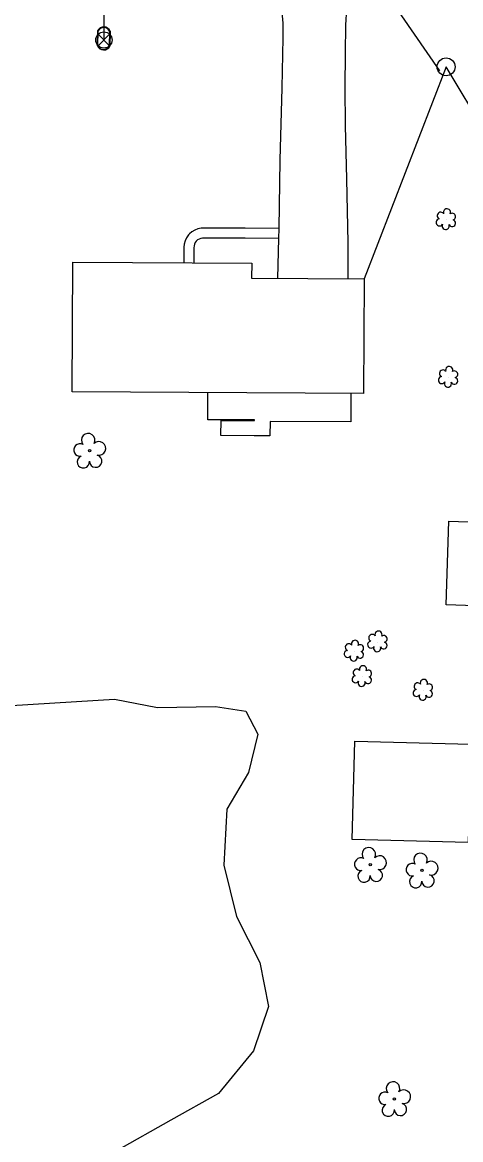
# Model space of a CAD drawing. Extents: x 1614427 to 1617186, y 896524 to 905462.
# Drawn here: x 1616108.7 to 1616229.1, y 900409.8 to 900717 of the extents above; entities that cross this region are included whole.
import ezdxf

# ---------------------------------------------------------------- set-up
doc = ezdxf.new("R2010")
doc.units = 0
for name, color, linetype in [('Exist Building', 7, 'Continuous'), ('Exist Other Culture Area Outline', 7, 'Continuous'), ('Exist Roads EOP Other', 7, 'Continuous'), ('Exist Utilities Other Pole CELL', 7, 'Continuous'), ('Exist Utilities Power UG Cable SUE LOS D', 7, 'Continuous'), ('Exist Utilities Water Meter CELL', 7, 'Continuous'), ('Exist Utilities Water UG Line SUE LOS B', 7, 'Continuous'), ('Exist Utilities Water Valve CELL', 7, 'Continuous'), ('Exist Vegetation Shrub CELL', 7, 'Continuous'), ('Exist Vegetation Tree CELL', 7, 'Continuous'), ('Exist Vegetation Woods Line', 7, 'Continuous')]:
    doc.layers.add(name, color=color, linetype=linetype)

msp = doc.modelspace()

# ---------------------------------------------------------------- linework, layer by layer
at = {"layer": 'Exist Building'}
for points in [[(1616202.43, 900614.95), (1616122.43, 900615.38), (1616122.62, 900651.04), (1616171.73, 900650.78), (1616171.71, 900646.65), (1616202.59, 900646.48)], [(1616225.13, 900556.78), (1616225.85, 900579.79), (1616239.25, 900579.37), (1616238.82, 900565.4), (1616236.03, 900565.49), (1616235.74, 900556.45)], [(1616200.04, 900519.32), (1616231.92, 900518.49), (1616231.22, 900491.44), (1616199.34, 900492.26)]]:
    msp.add_lwpolyline(points, close=True, dxfattribs=at)
at = {"layer": 'Exist Other Culture Area Outline'}
for points in [[(1616179.23, 900660.26), (1616169.91, 900660.36), (1616158.65, 900660.42), (1616157.88, 900660.38), (1616156.97, 900660.19), (1616156.1, 900659.86), (1616155.29, 900659.38), (1616154.66, 900658.86), (1616154.37, 900658.57), (1616153.82, 900657.76), (1616153.43, 900656.91), (1616153.18, 900656.01), (1616153.08, 900655.14), (1616153.09, 900654.75), (1616153.08, 900650.88)], [(1616179.17, 900657.52), (1616169.89, 900657.62), (1616158.71, 900657.68), (1616158.22, 900657.66), (1616157.75, 900657.56), (1616157.29, 900657.38), (1616156.87, 900657.14), (1616156.5, 900656.83), (1616156.49, 900656.82), (1616156.21, 900656.41), (1616156.01, 900655.96), (1616155.88, 900655.49), (1616155.82, 900655), (1616155.83, 900654.76), (1616155.82, 900650.87)], [(1616198.98, 900614.97), (1616198.94, 900607.12), (1616176.77, 900607.23), (1616176.75, 900603.3), (1616172.38, 900603.32), (1616163.28, 900603.36), (1616163.3, 900607.53), (1616172.53, 900607.48), (1616172.53, 900607.67), (1616159.65, 900607.73), (1616159.69, 900615.18)]]:
    msp.add_lwpolyline(points, dxfattribs=at)
at = {"layer": 'Exist Roads EOP Other'}
for points in [[(1616178.92, 900646.61), (1616179.17, 900657.52), (1616179.23, 900660.26), (1616179.59, 900679.06), (1616180.1, 900698.93), (1616180.41, 900712.68), (1616180.41, 900714.71), (1616180.34, 900716.74), (1616180.19, 900718.77), (1616179.96, 900720.79), (1616179.84, 900721.68), (1616179.58, 900722.97), (1616179.25, 900724.25), (1616178.85, 900725.5), (1616178.37, 900726.72), (1616177.81, 900727.92), (1616177.21, 900729.05)], [(1616198.22, 900646.51), (1616198.19, 900656.42), (1616197.86, 900673.83), (1616197.49, 900688.58), (1616197.37, 900699.03), (1616197.48, 900708.47), (1616197.56, 900716.18), (1616197.64, 900717.72), (1616197.81, 900719.26), (1616198.05, 900720.78), (1616198.37, 900722.29), (1616198.64, 900723.32), (1616198.99, 900724.46), (1616199.41, 900725.58), (1616199.9, 900726.66), (1616200.47, 900727.71), (1616201.09, 900728.7)]]:
    msp.add_lwpolyline(points, dxfattribs=at)
at = {"layer": 'Exist Utilities Other Pole CELL'}
msp.add_circle((1616225.14, 900704.75), 2.46, dxfattribs=at)
at = {"layer": 'Exist Utilities Power UG Cable SUE LOS D'}
for p, q in [((1616225.19, 900704.76), (1616202.59, 900646.48)), ((1616258.53, 900648.73), (1616225.19, 900704.76))]:
    msp.add_line(p, q, dxfattribs=at)
msp.add_lwpolyline([(1616477.27, 900661.42), (1616446.72, 900669.19), (1616384.19, 900680.5), (1616178.13, 900769.29), (1616223.36, 900703.66)], dxfattribs=at)
at = {"layer": 'Exist Utilities Water Meter CELL'}
msp.add_line((1616131.07, 900712.54), (1616131.07, 900712.54), dxfattribs=at)
for points in [[(1616129.33, 900710.54), (1616129.41, 900714.64)], [(1616129.47, 900710.53), (1616129.55, 900714.63)], [(1616132.67, 900714.55), (1616132.6, 900710.47)], [(1616132.81, 900714.55), (1616132.73, 900710.47)]]:
    msp.add_lwpolyline(points, dxfattribs=at)
for centre, radius, start, end in [((1616131.09, 900713.85), 1.86, 22.102, 154.9034), ((1616131.09, 900713.84), 1.73, 24.2249, 152.7063), ((1616131.05, 900711.25), 1.86, 202.5723, 335.2323), ((1616131.05, 900711.24), 1.73, 204.0511, 333.7968)]:
    msp.add_arc(centre, radius, start, end, dxfattribs=at)
at = {"layer": 'Exist Utilities Water UG Line SUE LOS B'}
msp.add_line((1616131.07, 900752.6), (1616131.07, 900712.54), dxfattribs=at)
at = {"layer": 'Exist Utilities Water Valve CELL'}
msp.add_lwpolyline([(1616132.7, 900713.7), (1616129.55, 900710.55), (1616131.12, 900712.12), (1616132.7, 900710.55), (1616129.55, 900713.7)], dxfattribs=at)
msp.add_circle((1616131.12, 900712.12), 2.23, dxfattribs=at)
at = {"layer": 'Exist Vegetation Shrub CELL'}
for p, q in [((1616225.15, 900662.68), (1616225.15, 900662.68)), ((1616225.76, 900619.33), (1616225.76, 900619.33)), ((1616199.89, 900544.03), (1616199.89, 900544.03)), ((1616206.33, 900546.58), (1616206.33, 900546.58)), ((1616202.07, 900537.06), (1616202.07, 900537.06)), ((1616218.81, 900533.28), (1616218.81, 900533.28))]:
    msp.add_line(p, q, dxfattribs=at)
for centre, radius, start, end in [((1616223.67, 900663.81), 0.968, 35.8908, 245.4216), ((1616225.38, 900664.72), 0.99, 334.8391, 200.4717), ((1616226.83, 900663.55), 0.929, 284.4567, 126.0861), ((1616223.35, 900661.97), 0.955, 95.1099, 327.9534), ((1616225.03, 900661), 0.984, 151.2797, 21.387), ((1616226.79, 900661.75), 0.937, 204.9913, 73.4601), ((1616224.28, 900620.45), 0.968, 35.8908, 245.4216), ((1616225.99, 900621.37), 0.99, 334.8391, 200.4717), ((1616227.43, 900620.2), 0.929, 284.4567, 126.0861), ((1616223.96, 900618.62), 0.955, 95.1099, 327.9534), ((1616225.63, 900617.64), 0.984, 151.2797, 21.387), ((1616227.4, 900618.4), 0.937, 204.9913, 73.4601), ((1616200.12, 900546.07), 0.99, 334.8391, 200.4717), ((1616204.85, 900547.71), 0.968, 35.8908, 245.4216), ((1616206.56, 900548.62), 0.99, 334.8391, 200.4717), ((1616208, 900547.45), 0.929, 284.4567, 126.0861), ((1616198.09, 900543.33), 0.955, 95.1099, 327.9534), ((1616198.41, 900545.16), 0.968, 35.8908, 245.4216), ((1616201.53, 900543.1), 0.937, 204.9913, 73.4601), ((1616201.56, 900544.9), 0.929, 284.4567, 126.0861), ((1616204.53, 900545.88), 0.955, 95.1099, 327.9534), ((1616206.2, 900544.9), 0.984, 151.2797, 21.387), ((1616207.97, 900545.65), 0.937, 204.9913, 73.4601), ((1616199.76, 900542.35), 0.984, 151.2797, 21.387), ((1616200.59, 900538.19), 0.968, 35.8908, 245.4216), ((1616202.3, 900539.1), 0.99, 334.8391, 200.4717), ((1616203.75, 900537.93), 0.929, 284.4567, 126.0861), ((1616200.27, 900536.35), 0.955, 95.1099, 327.9534), ((1616201.94, 900535.38), 0.984, 151.2797, 21.387), ((1616203.71, 900536.13), 0.937, 204.9913, 73.4601), ((1616217.33, 900534.4), 0.968, 35.8908, 245.4216), ((1616219.04, 900535.32), 0.99, 334.8391, 200.4717), ((1616220.49, 900534.15), 0.929, 284.4567, 126.0861), ((1616217.01, 900532.57), 0.955, 95.1099, 327.9534), ((1616218.69, 900531.59), 0.984, 151.2797, 21.387), ((1616220.45, 900532.35), 0.937, 204.9913, 73.4601)]:
    msp.add_arc(centre, radius, start, end, dxfattribs=at)
at = {"layer": 'Exist Vegetation Tree CELL'}
for p, q in [((1616127.18, 900599.23), (1616127.18, 900599.23)), ((1616204.31, 900485.34), (1616204.31, 900485.34)), ((1616218.49, 900483.82), (1616218.49, 900483.82)), ((1616210.94, 900420.97), (1616210.94, 900420.97))]:
    msp.add_line(p, q, dxfattribs=at)
for centre in [(1616127.18, 900599.23), (1616204.31, 900485.34), (1616218.49, 900483.82), (1616210.94, 900420.97)]:
    msp.add_circle(centre, 0.326, dxfattribs=at)
for centre, radius, start, end in [((1616126.8, 900602.11), 1.86, 330.1651, 219.7134), ((1616124.58, 900599.39), 1.73, 62.6636, 279.3457), ((1616129.73, 900599.82), 1.9, 257.1011, 134.1999), ((1616125.48, 900596.11), 1.69, 111.5671, 6.231), ((1616128.85, 900596.33), 1.7, 181.2822, 74.56), ((1616203.92, 900488.22), 1.86, 330.1651, 219.7134), ((1616218.11, 900486.69), 1.86, 330.1651, 219.7134), ((1616201.7, 900485.5), 1.73, 62.6636, 279.3457), ((1616206.86, 900485.93), 1.9, 257.1011, 134.1999), ((1616215.89, 900483.97), 1.73, 62.6636, 279.3457), ((1616221.04, 900484.41), 1.9, 257.1011, 134.1999), ((1616202.6, 900482.22), 1.69, 111.5671, 6.231), ((1616205.98, 900482.44), 1.7, 181.2822, 74.56), ((1616220.16, 900480.92), 1.7, 181.2822, 74.56), ((1616216.79, 900480.7), 1.69, 111.5671, 6.231), ((1616210.56, 900423.84), 1.86, 330.1651, 219.7134), ((1616208.34, 900421.12), 1.73, 62.6636, 279.3457), ((1616213.49, 900421.56), 1.9, 257.1011, 134.1999), ((1616209.24, 900417.85), 1.69, 111.5671, 6.231), ((1616212.61, 900418.07), 1.7, 181.2822, 74.56)]:
    msp.add_arc(centre, radius, start, end, dxfattribs=at)
at = {"layer": 'Exist Vegetation Woods Line'}
msp.add_lwpolyline([(1616105.77, 900529.11), (1616134.07, 900530.91), (1616145.88, 900528.57), (1616161.79, 900528.9), (1616170.14, 900527.54), (1616173.4, 900521.29), (1616170.81, 900510.68), (1616164.91, 900500.65), (1616164.11, 900485.25), (1616167.51, 900471.12), (1616173.99, 900458.52), (1616176.31, 900446.42), (1616172.21, 900434.18), (1616162.57, 900422.5), (1616149.55, 900415.15), (1616134.54, 900406.66)], dxfattribs=at)

doc.saveas('drawing.dxf')
